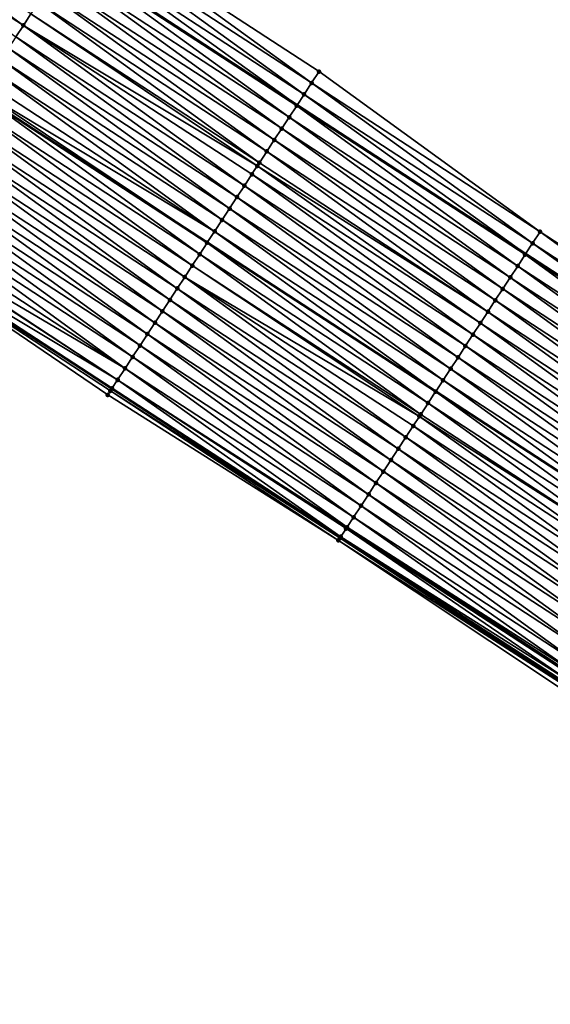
# Model space of a CAD drawing. Header units: feet. Extents: x 2017424 to 2024169, y 808042 to 818730.
# Tile 277 of 329: x 2021998 to 2022037, y 814709 to 814782. Entities that reach past the tile are written whole.
import ezdxf

# ---------------------------------------------------------------- set-up
doc = ezdxf.new("R2010")
doc.units = ezdxf.units.FT
doc.header["$MEASUREMENT"] = 0
for name, color, linetype, lineweight in [('EP_Travel Lane', 172, 'Continuous', 53), ('NB-Road Shots', 141, 'Continuous', 100), ('NB-Road X-Section', 40, 'Continuous', 13), ('STRIPING', 60, 'Continuous', 53)]:
    doc.layers.add(name, color=color, linetype=linetype, lineweight=lineweight)
doc.layers.add('I-77-MM15-17_NB-Surface-BORDER', color=7, linetype='Continuous')
doc.layers.add('I-77-MM15-17_NB-Surface-TIN', color=7, linetype='Continuous')

msp = doc.modelspace()

# ---------------------------------------------------------------- linework, layer by layer
at = {"layer": 'EP_Travel Lane'}
for points in [[(2021950.970670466, 814819.0318520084, 256.9334546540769), (2021967.732492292, 814808.1415448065, 257.5989318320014), (2021984.49761248, 814797.2278446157, 258.2768970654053), (2022001.242438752, 814786.3128627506, 258.9653765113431), (2022017.98713762, 814775.3979639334, 259.6582331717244), (2022034.73115065, 814764.4835121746, 260.374647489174), (2022051.475021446, 814753.5691531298, 261.0959491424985), (2022068.218888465, 814742.6547965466, 261.8173790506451), (2022084.962960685, 814731.7403062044, 262.5317610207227), (2022101.706705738, 814720.8260291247, 263.257380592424), (2022118.450970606, 814709.9114132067, 263.9651455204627), (2022135.195427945, 814698.9966718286, 264.6662974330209), (2022151.961600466, 814688.0564899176, 265.4188347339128), (2022168.693784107, 814677.128610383, 266.2087784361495), (2022185.426256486, 814666.2005422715, 266.9890579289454), (2022202.158210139, 814655.2728129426, 267.786702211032), (2022218.89143638, 814644.3442524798, 268.5417458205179), (2022235.625468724, 814633.4151655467, 269.2698030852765), (2022252.36064787, 814622.4853296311, 269.9594734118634), (2022269.095142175, 814611.5559409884, 270.6720673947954), (2022285.82938041, 814600.6267195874, 271.3932336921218), (2022302.562836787, 814589.6980088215, 272.1405745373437), (2022319.226621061, 814578.8345948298, 273.0149157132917), (2022335.973671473, 814567.9339997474, 273.8663470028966)], [(2021937.431189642, 814798.2192257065, 257.3584516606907), (2021954.191731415, 814787.329750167, 258.0685761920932), (2021970.924006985, 814776.4377776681, 258.7426778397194), (2021987.669697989, 814765.5221647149, 259.4003934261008), (2022004.414651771, 814754.6070323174, 260.0834322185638), (2022021.160327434, 814743.6914293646, 260.7416758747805), (2022037.905813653, 814732.7759498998, 261.4064249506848), (2022054.651611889, 814721.860267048, 262.0604581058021), (2022071.396989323, 814710.9448584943, 262.7289448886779), (2022088.143628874, 814700.0286272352, 263.3540781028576), (2022104.889447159, 814689.1129313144, 264.0074203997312), (2022121.634206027, 814678.1979259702, 264.6971567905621), (2022138.33184349, 814667.3023099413, 265.3966227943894), (2022155.066391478, 814656.3728587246, 266.1069986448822), (2022171.800732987, 814645.4435423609, 266.8242843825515), (2022188.53388766, 814634.5150011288, 267.5812997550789), (2022205.268720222, 814623.5853640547, 268.2821472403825), (2022222.004956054, 814612.654810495, 268.9360218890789), (2022238.742355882, 814601.7234967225, 269.5509273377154), (2022255.47831183, 814590.7931259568, 270.2141696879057), (2022272.211714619, 814579.8644226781, 270.9628800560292), (2022288.943159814, 814568.9369979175, 271.7771197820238), (2022305.784364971, 814557.9578870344, 272.5227920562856), (2022322.53496565, 814547.0549810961, 273.2661065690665)]]:
    msp.add_polyline3d(points, dxfattribs=at)
at = {"layer": 'I-77-MM15-17_NB-Surface-BORDER', "color": 3, "linetype": 'Continuous', "lineweight": -3}
for points in [[(2021951.48305417, 814819.819097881, 256.911309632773), (2021968.025621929, 814808.5923792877, 257.5935761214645), (2021985.010787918, 814798.0136014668, 258.2553527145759), (2022002.848714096, 814788.7715046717, 258.88485754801), (2022019.592715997, 814777.8550920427, 259.5707241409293), (2022035.788804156, 814766.1021419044, 260.3174594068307), (2022052.532049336, 814755.1862226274, 261.0293213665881), (2022068.727571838, 814743.4336412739, 261.7954885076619), (2022086.017686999, 814733.3549399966, 262.4823352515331), (2022102.760544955, 814722.4392731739, 263.2074976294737), (2022118.577298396, 814710.104489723, 263.9543048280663), (2022135.70065334, 814699.76989846, 264.63947004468), (2022152.694137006, 814689.1695872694, 265.383963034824)], [(2022154.749880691, 814655.8898142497, 266.0897115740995), (2022138.183491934, 814667.0760041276, 265.3900838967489), (2022121.384247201, 814677.8139927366, 264.6887165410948), (2022104.280824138, 814688.1770487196, 263.9704265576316), (2022087.539006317, 814699.0990455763, 263.3196755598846), (2022070.894145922, 814710.171948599, 262.703329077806), (2022054.423702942, 814721.5106110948, 262.0591899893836), (2022037.643766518, 814732.3735093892, 261.3985224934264), (2022021.015490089, 814743.4690834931, 260.7387064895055), (2022004.108430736, 814754.1367155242, 260.0736327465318), (2021987.585437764, 814765.3928257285, 259.398861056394), (2021970.460050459, 814775.7252711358, 258.7289627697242), (2021953.582709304, 814786.3907948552, 258.043417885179), (2021937.089789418, 814797.6932051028, 257.3496178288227)]]:
    msp.add_polyline3d(points, dxfattribs=at)
at = {"layer": 'I-77-MM15-17_NB-Surface-TIN', "color": 128, "linetype": 'Continuous', "lineweight": -3}
for points in [[(2021997.926766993, 814781.2366191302, 259.1140170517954), (2021981.729433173, 814792.9903813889, 258.4100726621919), (2021981.18264685, 814792.1531088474, 258.4322133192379)], [(2021997.926766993, 814781.2366191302, 259.1140170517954), (2021998.473522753, 814782.0739115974, 259.0929263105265), (2021981.729433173, 814792.9903813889, 258.4100726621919)], [(2021997.380090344, 814780.3992750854, 259.1323900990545), (2021997.926766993, 814781.2366191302, 259.1140170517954), (2021981.18264685, 814792.1531088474, 258.4322133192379)], [(2022019.045511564, 814777.0180920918, 259.6072279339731), (2022002.848714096, 814788.7715046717, 258.88485754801), (2022002.301673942, 814787.9343976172, 258.9157179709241)], [(2022019.045511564, 814777.0180920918, 259.6072279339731), (2022019.592715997, 814777.8550920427, 259.5707241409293), (2022002.848714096, 814788.7715046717, 258.88485754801)], [(2022018.49850901, 814776.1809605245, 259.6367966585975), (2022002.301673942, 814787.9343976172, 258.9157179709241), (2022001.754745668, 814787.0972176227, 258.9427350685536)], [(2022018.49850901, 814776.1809605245, 259.6367966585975), (2022019.045511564, 814777.0180920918, 259.6072279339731), (2022002.301673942, 814787.9343976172, 258.9157179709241)], [(2022001.754745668, 814787.0972176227, 258.9427350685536), (2022001.242438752, 814786.3128627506, 258.9653765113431), (2022017.98713762, 814775.3979639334, 259.6582331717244)], [(2022018.49850901, 814776.1809605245, 259.6367966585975), (2022001.754745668, 814787.0972176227, 258.9427350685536), (2022017.98713762, 814775.3979639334, 259.6582331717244)], [(2022017.404951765, 814774.5064054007, 259.6805487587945), (2022001.207900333, 814786.2599835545, 258.9669029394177), (2022000.661062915, 814785.4227443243, 258.9907988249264)], [(2022017.951699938, 814775.3437028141, 259.659718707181), (2022001.242438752, 814786.3128627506, 258.9653765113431), (2022001.207900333, 814786.2599835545, 258.9669029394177)], [(2022017.404951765, 814774.5064054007, 259.6805487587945), (2022017.951699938, 814775.3437028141, 259.659718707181), (2022001.207900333, 814786.2599835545, 258.9669029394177)], [(2022017.951699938, 814775.3437028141, 259.659718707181), (2022017.98713762, 814775.3979639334, 259.6582331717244), (2022001.242438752, 814786.3128627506, 258.9653765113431)], [(2022016.858167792, 814773.6691313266, 259.7026085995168), (2022000.661062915, 814785.4227443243, 258.9907988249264), (2022000.114203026, 814784.5855197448, 259.0154666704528)], [(2022016.858167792, 814773.6691313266, 259.7026085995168), (2022017.404951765, 814774.5064054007, 259.6805487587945), (2022000.661062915, 814785.4227443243, 258.9907988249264)], [(2022016.311357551, 814772.8318743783, 259.7255708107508), (2022000.114203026, 814784.5855197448, 259.0154666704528), (2021999.567336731, 814783.7482993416, 259.0403545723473)], [(2022016.311357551, 814772.8318743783, 259.7255708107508), (2022016.858167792, 814773.6691313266, 259.7026085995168), (2022000.114203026, 814784.5855197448, 259.0154666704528)], [(2022015.764547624, 814771.9946172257, 259.7485222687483), (2021999.567336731, 814783.7482993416, 259.0403545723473), (2021999.02042993, 814782.9111053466, 259.066633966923)], [(2022015.764547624, 814771.9946172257, 259.7485222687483), (2022016.311357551, 814772.8318743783, 259.7255708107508), (2021999.567336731, 814783.7482993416, 259.0403545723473)], [(2022015.217708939, 814771.1573788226, 259.7724616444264), (2021999.02042993, 814782.9111053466, 259.066633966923), (2021998.473522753, 814782.0739115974, 259.0929263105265)], [(2022015.217708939, 814771.1573788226, 259.7724616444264), (2022015.764547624, 814771.9946172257, 259.7485222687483), (2021999.02042993, 814782.9111053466, 259.066633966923)], [(2022015.068138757, 814770.9283138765, 259.7779842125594), (2021998.473522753, 814782.0739115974, 259.0929263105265), (2021997.926766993, 814781.2366191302, 259.1140170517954)], [(2022015.068138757, 814770.9283138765, 259.7779842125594), (2022015.217708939, 814771.1573788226, 259.7724616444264), (2021998.473522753, 814782.0739115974, 259.0929263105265)], [(2022014.124467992, 814769.4826174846, 259.805348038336), (2021997.926766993, 814781.2366191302, 259.1140170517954), (2021997.380090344, 814780.3992750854, 259.1323900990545)], [(2022014.124467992, 814769.4826174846, 259.805348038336), (2022014.67105345, 814770.3200209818, 259.7901077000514), (2021997.926766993, 814781.2366191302, 259.1140170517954)], [(2022014.67105345, 814770.3200209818, 259.7901077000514), (2022015.068138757, 814770.9283138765, 259.7779842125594), (2021997.926766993, 814781.2366191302, 259.1140170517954)], [(2022013.577934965, 814768.6451798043, 259.8187872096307), (2021997.380090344, 814780.3992750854, 259.1323900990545), (2021996.833430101, 814779.5619203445, 259.1501995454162)], [(2022013.577934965, 814768.6451798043, 259.8187872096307), (2022014.124467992, 814769.4826174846, 259.805348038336), (2021997.380090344, 814780.3992750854, 259.1323900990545)], [(2022013.031265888, 814767.8078308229, 259.8369000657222), (2021996.833430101, 814779.5619203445, 259.1501995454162), (2021996.286640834, 814778.7246497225, 259.1724413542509)], [(2022013.031265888, 814767.8078308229, 259.8369000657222), (2022013.577934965, 814768.6451798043, 259.8187872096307), (2021996.833430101, 814779.5619203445, 259.1501995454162)], [(2022012.484476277, 814766.9705604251, 259.859153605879), (2021996.286640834, 814778.7246497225, 259.1724413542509), (2021995.739780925, 814777.8874251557, 259.1971098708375)], [(2022012.484476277, 814766.9705604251, 259.859153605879), (2022013.031265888, 814767.8078308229, 259.8369000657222), (2021996.286640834, 814778.7246497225, 259.1724413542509)], [(2022011.937705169, 814766.1332779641, 259.8807715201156), (2021995.739780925, 814777.8874251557, 259.1971098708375), (2021995.192931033, 814777.0501940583, 259.2214342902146)], [(2022011.937705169, 814766.1332779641, 259.8807715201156), (2022012.484476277, 814766.9705604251, 259.859153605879), (2021995.739780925, 814777.8874251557, 259.1971098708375)], [(2022019.045511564, 814777.0180920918, 259.6072279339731), (2022035.788804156, 814766.1021419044, 260.3174594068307), (2022019.592715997, 814777.8550920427, 259.5707241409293)], [(2022011.937705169, 814766.1332779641, 259.8807715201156), (2021995.192931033, 814777.0501940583, 259.2214342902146), (2021994.789447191, 814776.4322964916, 259.2368526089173)], [(2022018.49850901, 814776.1809605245, 259.6367966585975), (2022035.241740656, 814765.2650500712, 260.34912185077), (2022019.045511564, 814777.0180920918, 259.6072279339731)], [(2022019.045511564, 814777.0180920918, 259.6072279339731), (2022035.241740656, 814765.2650500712, 260.34912185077), (2022035.788804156, 814766.1021419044, 260.3174594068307)], [(2022010.844408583, 814764.4585529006, 259.9155692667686), (2021994.646202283, 814776.2128839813, 259.2415971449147), (2021994.09959874, 814775.375492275, 259.2574588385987)], [(2022011.391109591, 814765.295881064, 259.8963594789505), (2021994.652468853, 814776.2224826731, 259.2413895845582), (2021994.646202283, 814776.2128839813, 259.2415971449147)], [(2022010.844408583, 814764.4585529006, 259.9155692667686), (2022011.391109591, 814765.295881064, 259.8963594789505), (2021994.646202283, 814776.2128839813, 259.2415971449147)], [(2021994.789447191, 814776.4322964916, 259.2368526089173), (2021994.652468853, 814776.2224826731, 259.2413895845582), (2022011.397376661, 814765.3054823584, 259.8961807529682)], [(2022011.391109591, 814765.295881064, 259.8963594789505), (2022011.397376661, 814765.3054823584, 259.8961807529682), (2021994.652468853, 814776.2224826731, 259.2413895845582)], [(2022011.937705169, 814766.1332779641, 259.8807715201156), (2021994.789447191, 814776.4322964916, 259.2368526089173), (2022011.397376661, 814765.3054823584, 259.8961807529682)], [(2022018.49850901, 814776.1809605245, 259.6367966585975), (2022017.98713762, 814775.3979639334, 259.6582331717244), (2022034.73115065, 814764.4835121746, 260.374647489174)], [(2022018.49850901, 814776.1809605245, 259.6367966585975), (2022034.73115065, 814764.4835121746, 260.374647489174), (2022035.241740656, 814765.2650500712, 260.34912185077)], [(2022010.297705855, 814763.6212258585, 259.934838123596), (2021994.09959874, 814775.375492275, 259.2574588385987), (2021993.55290949, 814774.5381564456, 259.2762647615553)], [(2022010.297705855, 814763.6212258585, 259.934838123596), (2022010.844408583, 814764.4585529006, 259.9155692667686), (2021994.09959874, 814775.375492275, 259.2574588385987)], [(2022017.404951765, 814774.5064054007, 259.6805487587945), (2022034.147994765, 814763.5906179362, 260.3993545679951), (2022017.951699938, 814775.3437028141, 259.659718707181)], [(2022017.951699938, 814775.3437028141, 259.659718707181), (2022034.694802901, 814764.4278762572, 260.3764646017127), (2022017.98713762, 814775.3979639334, 259.6582331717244)], [(2022017.951699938, 814775.3437028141, 259.659718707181), (2022034.147994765, 814763.5906179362, 260.3993545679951), (2022034.694802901, 814764.4278762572, 260.3764646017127)], [(2022034.694802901, 814764.4278762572, 260.3764646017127), (2022034.73115065, 814764.4835121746, 260.374647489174), (2022017.98713762, 814775.3979639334, 259.6582331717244)], [(2022009.751120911, 814762.7838220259, 259.9500607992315), (2021993.55290949, 814774.5381564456, 259.2762647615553), (2021993.006284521, 814773.7007787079, 259.2928624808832)], [(2022009.751120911, 814762.7838220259, 259.9500607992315), (2022010.297705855, 814763.6212258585, 259.934838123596), (2021993.55290949, 814774.5381564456, 259.2762647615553)], [(2022016.858167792, 814773.6691313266, 259.7026085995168), (2022033.601265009, 814762.7533085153, 260.4195519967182), (2022017.404951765, 814774.5064054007, 259.6805487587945)], [(2022017.404951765, 814774.5064054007, 259.6805487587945), (2022033.601265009, 814762.7533085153, 260.4195519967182), (2022034.147994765, 814763.5906179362, 260.3993545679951)], [(2022009.204548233, 814761.9464101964, 259.9648620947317), (2021993.006284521, 814773.7007787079, 259.2928624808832), (2021992.459682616, 814772.8633859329, 259.3086678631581)], [(2022009.204548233, 814761.9464101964, 259.9648620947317), (2022009.751120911, 814762.7838220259, 259.9500607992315), (2021993.006284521, 814773.7007787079, 259.2928624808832)], [(2022016.311357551, 814772.8318743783, 259.7255708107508), (2022033.054546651, 814761.9159916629, 260.4393578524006), (2022016.858167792, 814773.6691313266, 259.7026085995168)], [(2022016.858167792, 814773.6691313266, 259.7026085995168), (2022033.054546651, 814761.9159916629, 260.4393578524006), (2022033.601265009, 814762.7533085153, 260.4195519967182)], [(2022008.65783293, 814761.1090913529, 259.9845629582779), (2021992.459682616, 814772.8633859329, 259.3086678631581), (2021991.913030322, 814772.0260260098, 259.326204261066)], [(2022008.65783293, 814761.1090913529, 259.9845629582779), (2022009.204548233, 814761.9464101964, 259.9648620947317), (2021992.459682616, 814772.8633859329, 259.3086678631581)], [(2022015.764547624, 814771.9946172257, 259.7485222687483), (2022032.507810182, 814761.0786866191, 260.4597859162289), (2022016.311357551, 814772.8318743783, 259.7255708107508)], [(2022016.311357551, 814772.8318743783, 259.7255708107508), (2022032.507810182, 814761.0786866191, 260.4597859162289), (2022033.054546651, 814761.9159916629, 260.4393578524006)], [(2022008.111059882, 814760.2718101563, 260.0062474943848), (2021991.913030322, 814772.0260260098, 259.326204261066), (2021991.366279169, 814771.1887305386, 259.3471367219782)], [(2022008.111059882, 814760.2718101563, 260.0062474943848), (2022008.65783293, 814761.1090913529, 259.9845629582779), (2021991.913030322, 814772.0260260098, 259.326204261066)], [(2022015.217708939, 814771.1573788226, 259.7724616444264), (2022031.961104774, 814760.2413613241, 260.4791469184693), (2022015.764547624, 814771.9946172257, 259.7485222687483)], [(2022015.764547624, 814771.9946172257, 259.7485222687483), (2022031.961104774, 814760.2413613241, 260.4791469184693), (2022032.507810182, 814761.0786866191, 260.4597859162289)], [(2022007.564366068, 814759.4344773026, 260.0252101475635), (2021991.366279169, 814771.1887305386, 259.3471367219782), (2021990.819732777, 814770.3513015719, 259.3610351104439)], [(2022007.564366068, 814759.4344773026, 260.0252101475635), (2022008.111059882, 814760.2718101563, 260.0062474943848), (2021991.366279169, 814771.1887305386, 259.3471367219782)], [(2022014.67105345, 814770.3200209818, 259.7901077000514), (2022031.414508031, 814759.4039651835, 260.4947749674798), (2022015.068138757, 814770.9283138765, 259.7779842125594)], [(2022015.068138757, 814770.9283138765, 259.7779842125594), (2022031.961104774, 814760.2413613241, 260.4791469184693), (2022015.217708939, 814771.1573788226, 259.7724616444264)], [(2022015.068138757, 814770.9283138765, 259.7779842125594), (2022031.414508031, 814759.4039651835, 260.4947749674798), (2022031.961104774, 814760.2413613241, 260.4791469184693)], [(2022007.017908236, 814758.5969905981, 260.0360661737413), (2021990.819732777, 814770.3513015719, 259.3610351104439), (2021990.273292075, 814769.5138036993, 259.3713027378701)], [(2022007.017908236, 814758.5969905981, 260.0360661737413), (2022007.564366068, 814759.4344773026, 260.0252101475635), (2021990.819732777, 814770.3513015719, 259.3610351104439)], [(2022014.124467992, 814769.4826174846, 259.805348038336), (2022030.867991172, 814758.5665169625, 260.5076588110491), (2022014.67105345, 814770.3200209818, 259.7901077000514)], [(2022014.67105345, 814770.3200209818, 259.7901077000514), (2022030.867991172, 814758.5665169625, 260.5076588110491), (2022031.414508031, 814759.4039651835, 260.4947749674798)], [(2022006.471566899, 814757.7594279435, 260.0429202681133), (2021990.273292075, 814769.5138036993, 259.3713027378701), (2021989.72696918, 814768.6762290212, 259.3775233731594)], [(2022006.471566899, 814757.7594279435, 260.0429202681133), (2022007.017908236, 814758.5969905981, 260.0360661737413), (2021990.273292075, 814769.5138036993, 259.3713027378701)], [(2022013.577934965, 814768.6451798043, 259.8187872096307), (2022030.32148306, 814757.7290630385, 260.5202421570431), (2022014.124467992, 814769.4826174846, 259.805348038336)], [(2022014.124467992, 814769.4826174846, 259.805348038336), (2022030.32148306, 814757.7290630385, 260.5202421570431), (2022030.867991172, 814758.5665169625, 260.5076588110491)], [(2022005.925006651, 814756.9220080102, 260.0572945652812), (2021989.72696918, 814768.6762290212, 259.3775233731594), (2021989.180654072, 814767.8386492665, 259.3834765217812)], [(2022005.925006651, 814756.9220080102, 260.0572945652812), (2022006.471566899, 814757.7594279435, 260.0429202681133), (2021989.72696918, 814768.6762290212, 259.3775233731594)], [(2022013.031265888, 814767.8078308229, 259.8369000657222), (2022029.77490797, 814756.8916527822, 260.535126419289), (2022013.577934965, 814768.6451798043, 259.8187872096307)], [(2022013.577934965, 814768.6451798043, 259.8187872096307), (2022029.77490797, 814756.8916527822, 260.535126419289), (2022030.32148306, 814757.7290630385, 260.5202421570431)], [(2022005.37832299, 814756.0846685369, 260.0759084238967), (2021989.180654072, 814767.8386492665, 259.3834765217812), (2021988.634089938, 814767.0012318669, 259.397984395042)], [(2022005.37832299, 814756.0846685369, 260.0759084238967), (2022005.925006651, 814756.9220080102, 260.0572945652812), (2021989.180654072, 814767.8386492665, 259.3834765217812)], [(2022012.484476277, 814766.9705604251, 259.859153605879), (2022029.228233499, 814756.054307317, 260.5534246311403), (2022013.031265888, 814767.8078308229, 259.8369000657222)], [(2022013.031265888, 814767.8078308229, 259.8369000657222), (2022029.228233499, 814756.054307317, 260.5534246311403), (2022029.77490797, 814756.8916527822, 260.535126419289)], [(2022005.37832299, 814756.0846685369, 260.0759084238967), (2021988.634089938, 814767.0012318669, 259.397984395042), (2021988.126212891, 814766.2228756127, 259.4081144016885)], [(2022011.937705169, 814766.1332779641, 259.8807715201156), (2022028.681536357, 814755.2169766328, 260.5725016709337), (2022012.484476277, 814766.9705604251, 259.859153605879)], [(2022012.484476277, 814766.9705604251, 259.859153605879), (2022028.681536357, 814755.2169766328, 260.5725016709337), (2022029.228233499, 814756.054307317, 260.5534246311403)], [(2022004.827245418, 814755.2403580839, 260.0908849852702), (2021988.087656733, 814766.1637291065, 259.4079944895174), (2021987.669697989, 814765.5221647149, 259.4003934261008)], [(2022004.831745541, 814755.2472598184, 260.0908736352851), (2021988.126212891, 814766.2228756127, 259.4081144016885), (2021988.087656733, 814766.1637291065, 259.4079944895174)], [(2022004.827245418, 814755.2403580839, 260.0908849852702), (2022004.831745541, 814755.2472598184, 260.0908736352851), (2021988.087656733, 814766.1637291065, 259.4079944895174)], [(2022004.831745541, 814755.2472598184, 260.0908736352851), (2022005.37832299, 814756.0846685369, 260.0759084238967), (2021988.126212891, 814766.2228756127, 259.4081144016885)], [(2022011.937705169, 814766.1332779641, 259.8807715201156), (2022011.397376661, 814765.3054823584, 259.8961807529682), (2022028.141195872, 814754.3891917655, 260.588368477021)], [(2022011.937705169, 814766.1332779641, 259.8807715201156), (2022028.141195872, 814754.3891917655, 260.588368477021), (2022028.681536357, 814755.2169766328, 260.5725016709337)], [(2022051.984881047, 814754.3491991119, 261.0645834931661), (2022035.788804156, 814766.1021419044, 260.3174594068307), (2022035.241740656, 814765.2650500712, 260.34912185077)], [(2022051.984881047, 814754.3491991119, 261.0645834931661), (2022052.532049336, 814755.1862226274, 261.0293213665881), (2022035.788804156, 814766.1021419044, 260.3174594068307)], [(2021987.585437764, 814765.3928257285, 259.398861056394), (2022004.414651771, 814754.6070323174, 260.0834322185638), (2021987.669697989, 814765.5221647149, 259.4003934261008)], [(2022004.300675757, 814754.432032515, 260.0806169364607), (2022004.414651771, 814754.6070323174, 260.0834322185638), (2021987.585437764, 814765.3928257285, 259.398861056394)], [(2022004.300675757, 814754.432032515, 260.0806169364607), (2021987.585437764, 814765.3928257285, 259.398861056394), (2022004.108430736, 814754.1367155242, 260.0736327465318)], [(2022004.416034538, 814754.6091554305, 260.0834663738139), (2022004.827245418, 814755.2403580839, 260.0908849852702), (2021987.669697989, 814765.5221647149, 259.4003934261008)], [(2022004.416034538, 814754.6091554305, 260.0834663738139), (2021987.669697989, 814765.5221647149, 259.4003934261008), (2022004.414651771, 814754.6070323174, 260.0834322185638)], [(2022010.844408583, 814764.4585529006, 259.9155692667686), (2022027.588257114, 814753.5422402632, 260.6067038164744), (2022011.391109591, 814765.295881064, 259.8963594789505)], [(2022011.391109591, 814765.295881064, 259.8963594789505), (2022028.134927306, 814754.3795885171, 260.5885525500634), (2022011.397376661, 814765.3054823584, 259.8961807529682)], [(2022011.391109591, 814765.295881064, 259.8963594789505), (2022027.588257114, 814753.5422402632, 260.6067038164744), (2022028.134927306, 814754.3795885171, 260.5885525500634)], [(2022028.134927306, 814754.3795885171, 260.5885525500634), (2022028.141195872, 814754.3891917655, 260.588368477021), (2022011.397376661, 814765.3054823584, 259.8961807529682)], [(2022035.241740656, 814765.2650500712, 260.34912185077), (2022034.73115065, 814764.4835121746, 260.374647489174), (2022051.475021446, 814753.5691531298, 261.0959491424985)], [(2022051.984881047, 814754.3491991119, 261.0645834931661), (2022035.241740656, 814765.2650500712, 260.34912185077), (2022051.475021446, 814753.5691531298, 261.0959491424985)], [(2022010.297705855, 814763.6212258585, 259.934838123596), (2022027.041475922, 814752.704964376, 260.6286681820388), (2022010.844408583, 814764.4585529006, 259.9155692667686)], [(2022010.844408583, 814764.4585529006, 259.9155692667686), (2022027.041475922, 814752.704964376, 260.6286681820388), (2022027.588257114, 814753.5422402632, 260.6067038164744)], [(2022050.890920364, 814752.6749070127, 261.1221947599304), (2022034.694802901, 814764.4278762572, 260.3764646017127), (2022034.147994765, 814763.5906179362, 260.3993545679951)], [(2022051.437759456, 814753.5121451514, 261.0982414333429), (2022034.73115065, 814764.4835121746, 260.374647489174), (2022034.694802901, 814764.4278762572, 260.3764646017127)], [(2022050.890920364, 814752.6749070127, 261.1221947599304), (2022051.437759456, 814753.5121451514, 261.0982414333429), (2022034.694802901, 814764.4278762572, 260.3764646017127)], [(2022051.437759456, 814753.5121451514, 261.0982414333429), (2022051.475021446, 814753.5691531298, 261.0959491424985), (2022034.73115065, 814764.4835121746, 260.374647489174)], [(2022009.751120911, 814762.7838220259, 259.9500607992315), (2022026.946580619, 814752.5596041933, 260.631713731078), (2022010.297705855, 814763.6212258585, 259.934838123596)], [(2022010.297705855, 814763.6212258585, 259.934838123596), (2022026.946580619, 814752.5596041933, 260.631713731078), (2022027.041475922, 814752.704964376, 260.6286681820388)], [(2022050.34427799, 814751.8375406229, 261.1393903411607), (2022034.147994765, 814763.5906179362, 260.3993545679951), (2022033.601265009, 814762.7533085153, 260.4195519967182)], [(2022050.34427799, 814751.8375406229, 261.1393903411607), (2022050.890920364, 814752.6749070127, 261.1221947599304), (2022034.147994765, 814763.5906179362, 260.3993545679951)], [(2022009.204548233, 814761.9464101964, 259.9648620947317), (2022025.94840273, 814751.0300936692, 260.6557919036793), (2022009.751120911, 814762.7838220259, 259.9500607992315)], [(2022009.751120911, 814762.7838220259, 259.9500607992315), (2022026.494934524, 814751.8675321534, 260.6423950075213), (2022026.946580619, 814752.5596041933, 260.631713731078)], [(2022009.751120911, 814762.7838220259, 259.9500607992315), (2022025.94840273, 814751.0300936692, 260.6557919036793), (2022026.494934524, 814751.8675321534, 260.6423950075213)], [(2022049.797624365, 814751.0001815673, 261.1569723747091), (2022033.601265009, 814762.7533085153, 260.4195519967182), (2022033.054546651, 814761.9159916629, 260.4393578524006)], [(2022049.797624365, 814751.0001815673, 261.1569723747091), (2022050.34427799, 814751.8375406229, 261.1393903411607), (2022033.601265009, 814762.7533085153, 260.4195519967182)], [(2022008.65783293, 814761.1090913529, 259.9845629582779), (2022025.401789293, 814750.1927084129, 260.6719934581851), (2022009.204548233, 814761.9464101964, 259.9648620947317)], [(2022009.204548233, 814761.9464101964, 259.9648620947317), (2022025.401789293, 814750.1927084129, 260.6719934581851), (2022025.94840273, 814751.0300936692, 260.6557919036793)], [(2022049.250934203, 814750.1628463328, 261.1758095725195), (2022033.054546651, 814761.9159916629, 260.4393578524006), (2022032.507810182, 814761.0786866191, 260.4597859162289)], [(2022049.250934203, 814750.1628463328, 261.1758095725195), (2022049.797624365, 814751.0001815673, 261.1569723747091), (2022033.054546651, 814761.9159916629, 260.4393578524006)], [(2022008.111059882, 814760.2718101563, 260.0062474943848), (2022024.85517518, 814749.3553235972, 260.6882182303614), (2022008.65783293, 814761.1090913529, 259.9845629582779)], [(2022008.65783293, 814761.1090913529, 259.9845629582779), (2022024.85517518, 814749.3553235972, 260.6882182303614), (2022025.401789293, 814750.1927084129, 260.6719934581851)], [(2022048.704315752, 814749.3254643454, 261.1921832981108), (2022032.507810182, 814761.0786866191, 260.4597859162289), (2022031.961104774, 814760.2413613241, 260.4791469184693)], [(2022048.704315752, 814749.3254643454, 261.1921832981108), (2022049.250934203, 814750.1628463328, 261.1758095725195), (2022032.507810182, 814761.0786866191, 260.4597859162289)], [(2022007.564366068, 814759.4344773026, 260.0252101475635), (2022024.308564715, 814748.5179364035, 260.7043176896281), (2022008.111059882, 814760.2718101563, 260.0062474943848)], [(2022008.111059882, 814760.2718101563, 260.0062474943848), (2022024.308564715, 814748.5179364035, 260.7043176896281), (2022024.85517518, 814749.3553235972, 260.6882182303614)], [(2022048.157760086, 814748.4880414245, 261.2064001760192), (2022031.961104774, 814760.2413613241, 260.4791469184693), (2022031.414508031, 814759.4039651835, 260.4947749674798)], [(2022048.157760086, 814748.4880414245, 261.2064001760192), (2022048.704315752, 814749.3254643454, 261.1921832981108), (2022031.961104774, 814760.2413613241, 260.4791469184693)], [(2022007.017908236, 814758.5969905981, 260.0360661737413), (2022023.762261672, 814747.6803487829, 260.7098563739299), (2022007.564366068, 814759.4344773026, 260.0252101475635)], [(2022007.564366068, 814759.4344773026, 260.0252101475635), (2022023.762261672, 814747.6803487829, 260.7098563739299), (2022024.308564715, 814748.5179364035, 260.7043176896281)], [(2022047.611305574, 814747.6505525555, 261.2171421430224), (2022031.414508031, 814759.4039651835, 260.4947749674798), (2022030.867991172, 814758.5665169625, 260.5076588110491)], [(2022047.611305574, 814747.6505525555, 261.2171421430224), (2022048.157760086, 814748.4880414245, 261.2064001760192), (2022031.414508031, 814759.4039651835, 260.4947749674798)], [(2022006.471566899, 814757.7594279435, 260.0429202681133), (2022023.215944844, 814746.8427701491, 260.7158685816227), (2022007.017908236, 814758.5969905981, 260.0360661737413)], [(2022007.017908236, 814758.5969905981, 260.0360661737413), (2022023.215944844, 814746.8427701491, 260.7158685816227), (2022023.762261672, 814747.6803487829, 260.7098563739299)], [(2022047.064930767, 814746.8130117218, 261.2251460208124), (2022030.867991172, 814758.5665169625, 260.5076588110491), (2022030.32148306, 814757.7290630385, 260.5202421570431)], [(2022047.064930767, 814746.8130117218, 261.2251460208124), (2022047.611305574, 814747.6505525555, 261.2171421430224), (2022030.867991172, 814758.5665169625, 260.5076588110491)], [(2022005.925006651, 814756.9220080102, 260.0572945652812), (2022022.669462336, 814746.0052995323, 260.7275723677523), (2022006.471566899, 814757.7594279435, 260.0429202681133)], [(2022006.471566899, 814757.7594279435, 260.0429202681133), (2022022.669462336, 814746.0052995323, 260.7275723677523), (2022023.215944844, 814746.8427701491, 260.7158685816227)], [(2022046.518414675, 814745.9755630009, 261.2380034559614), (2022030.32148306, 814757.7290630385, 260.5202421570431), (2022029.77490797, 814756.8916527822, 260.535126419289)], [(2022046.518414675, 814745.9755630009, 261.2380034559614), (2022047.064930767, 814746.8130117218, 261.2251460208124), (2022030.32148306, 814757.7290630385, 260.5202421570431)], [(2022005.37832299, 814756.0846685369, 260.0759084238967), (2022022.122922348, 814745.1678663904, 260.7412507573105), (2022005.925006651, 814756.9220080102, 260.0572945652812)], [(2022005.925006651, 814756.9220080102, 260.0572945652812), (2022022.122922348, 814745.1678663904, 260.7412507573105), (2022022.669462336, 814746.0052995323, 260.7275723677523)], [(2022045.971698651, 814745.1382446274, 261.2577290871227), (2022029.77490797, 814756.8916527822, 260.535126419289), (2022029.228233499, 814756.054307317, 260.5534246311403)], [(2022045.971698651, 814745.1382446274, 261.2577290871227), (2022046.518414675, 814745.9755630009, 261.2380034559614), (2022029.77490797, 814756.8916527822, 260.535126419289)], [(2022004.831745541, 814755.2472598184, 260.0908736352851), (2022021.639933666, 814744.4278475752, 260.7539383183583), (2022005.37832299, 814756.0846685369, 260.0759084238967)], [(2022005.37832299, 814756.0846685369, 260.0759084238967), (2022021.639933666, 814744.4278475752, 260.7539383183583), (2022022.122922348, 814745.1678663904, 260.7412507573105)], [(2022045.424868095, 814744.3010009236, 261.2813891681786), (2022029.228233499, 814756.054307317, 260.5534246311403), (2022028.681536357, 814755.2169766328, 260.5725016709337)], [(2022045.424868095, 814744.3010009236, 261.2813891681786), (2022045.971698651, 814745.1382446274, 261.2577290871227), (2022029.228233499, 814756.054307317, 260.5534246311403)], [(2022004.416034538, 814754.6091554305, 260.0834663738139), (2022021.187291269, 814743.7328175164, 260.7421475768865), (2022004.827245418, 814755.2403580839, 260.0908849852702)], [(2022004.827245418, 814755.2403580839, 260.0908849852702), (2022021.57642787, 814744.3304035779, 260.753365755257), (2022004.831745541, 814755.2472598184, 260.0908736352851)], [(2022004.827245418, 814755.2403580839, 260.0908849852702), (2022021.187291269, 814743.7328175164, 260.7421475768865), (2022021.57642787, 814744.3304035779, 260.753365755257)], [(2022004.831745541, 814755.2472598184, 260.0908736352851), (2022021.610759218, 814744.3830875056, 260.7537621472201), (2022021.639933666, 814744.4278475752, 260.7539383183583)], [(2022004.831745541, 814755.2472598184, 260.0908736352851), (2022021.57642787, 814744.3304035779, 260.753365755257), (2022021.610759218, 814744.3830875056, 260.7537621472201)], [(2022028.681536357, 814755.2169766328, 260.5725016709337), (2022028.141195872, 814754.3891917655, 260.588368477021), (2022044.884495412, 814743.4732399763, 261.2984080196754)], [(2022045.424868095, 814744.3010009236, 261.2813891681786), (2022028.681536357, 814755.2169766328, 260.5725016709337), (2022044.884495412, 814743.4732399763, 261.2984080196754)], [(2022021.015490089, 814743.4690834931, 260.7387064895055), (2022004.300675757, 814754.432032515, 260.0806169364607), (2022004.108430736, 814754.1367155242, 260.0736327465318)], [(2022021.126865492, 814743.6400669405, 260.7410904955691), (2022004.414651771, 814754.6070323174, 260.0834322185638), (2022004.300675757, 814754.432032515, 260.0806169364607)], [(2022021.015490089, 814743.4690834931, 260.7387064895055), (2022021.126865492, 814743.6400669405, 260.7410904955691), (2022004.300675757, 814754.432032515, 260.0806169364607)], [(2022004.416034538, 814754.6091554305, 260.0834663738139), (2022004.414651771, 814754.6070323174, 260.0834322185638), (2022021.160327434, 814743.6914293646, 260.7416758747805)], [(2022021.126865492, 814743.6400669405, 260.7410904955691), (2022021.160327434, 814743.6914293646, 260.7416758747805), (2022004.414651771, 814754.6070323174, 260.0834322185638)], [(2022004.416034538, 814754.6091554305, 260.0834663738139), (2022021.160327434, 814743.6914293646, 260.7416758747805), (2022021.187291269, 814743.7328175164, 260.7421475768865)], [(2022044.331632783, 814742.6262359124, 261.3140820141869), (2022028.134927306, 814754.3795885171, 260.5885525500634), (2022027.588257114, 814753.5422402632, 260.6067038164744)], [(2022044.878225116, 814743.4636349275, 261.2986055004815), (2022028.141195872, 814754.3891917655, 260.588368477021), (2022028.134927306, 814754.3795885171, 260.5885525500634)], [(2022044.331632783, 814742.6262359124, 261.3140820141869), (2022044.878225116, 814743.4636349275, 261.2986055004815), (2022028.134927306, 814754.3795885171, 260.5885525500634)], [(2022044.878225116, 814743.4636349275, 261.2986055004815), (2022044.884495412, 814743.4732399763, 261.2984080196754), (2022028.141195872, 814754.3891917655, 260.588368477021)], [(2022043.787823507, 814741.7932363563, 261.3316126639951), (2022027.588257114, 814753.5422402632, 260.6067038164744), (2022027.041475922, 814752.704964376, 260.6286681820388)], [(2022043.787823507, 814741.7932363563, 261.3316126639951), (2022044.331632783, 814742.6262359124, 261.3140820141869), (2022027.588257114, 814753.5422402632, 260.6067038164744)], [(2022043.784978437, 814741.7888773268, 261.3316887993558), (2022027.041475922, 814752.704964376, 260.6286681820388), (2022026.946580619, 814752.5596041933, 260.631713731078)], [(2022043.784978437, 814741.7888773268, 261.3316887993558), (2022043.787823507, 814741.7932363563, 261.3316126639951), (2022027.041475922, 814752.704964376, 260.6286681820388)], [(2022043.238475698, 814740.9514198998, 261.3440875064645), (2022026.946580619, 814752.5596041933, 260.631713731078), (2022026.494934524, 814751.8675321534, 260.6423950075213)], [(2022043.238475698, 814740.9514198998, 261.3440875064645), (2022043.784978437, 814741.7888773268, 261.3316887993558), (2022026.946580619, 814752.5596041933, 260.631713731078)], [(2022042.692027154, 814740.1139271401, 261.3546244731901), (2022026.494934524, 814751.8675321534, 260.6423950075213), (2022025.94840273, 814751.0300936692, 260.6557919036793)], [(2022042.692027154, 814740.1139271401, 261.3546244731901), (2022043.238475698, 814740.9514198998, 261.3440875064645), (2022026.494934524, 814751.8675321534, 260.6423950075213)], [(2022042.145513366, 814739.2764769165, 261.3674027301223), (2022025.94840273, 814751.0300936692, 260.6557919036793), (2022025.401789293, 814750.1927084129, 260.6719934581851)], [(2022042.145513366, 814739.2764769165, 261.3674027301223), (2022042.692027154, 814740.1139271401, 261.3546244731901), (2022025.94840273, 814751.0300936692, 260.6557919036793)], [(2022041.599006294, 814738.4390223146, 261.3799502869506), (2022025.401789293, 814750.1927084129, 260.6719934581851), (2022024.85517518, 814749.3553235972, 260.6882182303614)], [(2022041.599006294, 814738.4390223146, 261.3799502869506), (2022042.145513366, 814739.2764769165, 261.3674027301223), (2022025.401789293, 814750.1927084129, 260.6719934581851)], [(2022041.05257934, 814737.6015154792, 261.3897455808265), (2022024.85517518, 814749.3553235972, 260.6882182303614), (2022024.308564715, 814748.5179364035, 260.7043176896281)], [(2022041.05257934, 814737.6015154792, 261.3897455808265), (2022041.599006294, 814738.4390223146, 261.3799502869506), (2022024.85517518, 814749.3553235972, 260.6882182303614)], [(2022040.506375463, 814736.7638632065, 261.3918775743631), (2022024.308564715, 814748.5179364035, 260.7043176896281), (2022023.762261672, 814747.6803487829, 260.7098563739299)], [(2022040.506375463, 814736.7638632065, 261.3918775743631), (2022041.05257934, 814737.6015154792, 261.3897455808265), (2022024.308564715, 814748.5179364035, 260.7043176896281)], [(2022039.960188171, 814735.9262001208, 261.3934398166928), (2022023.762261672, 814747.6803487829, 260.7098563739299), (2022023.215944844, 814746.8427701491, 260.7158685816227)], [(2022039.960188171, 814735.9262001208, 261.3934398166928), (2022040.506375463, 814736.7638632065, 261.3918775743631), (2022023.762261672, 814747.6803487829, 260.7098563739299)], [(2022039.413863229, 814735.0886267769, 261.3997306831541), (2022023.215944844, 814746.8427701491, 260.7158685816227), (2022022.669462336, 814746.0052995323, 260.7275723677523)], [(2022039.413863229, 814735.0886267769, 261.3997306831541), (2022039.960188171, 814735.9262001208, 261.3934398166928), (2022023.215944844, 814746.8427701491, 260.7158685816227)], [(2022038.867506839, 814734.2510739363, 261.4071018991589), (2022022.669462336, 814746.0052995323, 260.7275723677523), (2022022.122922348, 814745.1678663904, 260.7412507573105)], [(2022038.867506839, 814734.2510739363, 261.4071018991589), (2022039.413863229, 814735.0886267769, 261.3997306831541), (2022022.669462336, 814746.0052995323, 260.7275723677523)], [(2022038.480096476, 814733.6571815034, 261.4123207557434), (2022022.122922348, 814745.1678663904, 260.7412507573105), (2022021.639933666, 814744.4278475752, 260.7539383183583)], [(2022038.480096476, 814733.6571815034, 261.4123207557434), (2022038.867506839, 814734.2510739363, 261.4071018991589), (2022022.122922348, 814745.1678663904, 260.7412507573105)], [(2022038.085129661, 814733.05120103, 261.4097180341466), (2022021.57642787, 814744.3304035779, 260.753365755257), (2022021.187291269, 814743.7328175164, 260.7421475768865)], [(2022038.321209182, 814733.413482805, 261.4124555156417), (2022021.610759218, 814744.3830875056, 260.7537621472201), (2022021.57642787, 814744.3304035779, 260.753365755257)], [(2022038.085129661, 814733.05120103, 261.4097180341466), (2022038.321209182, 814733.413482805, 261.4124555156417), (2022021.57642787, 814744.3304035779, 260.753365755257)], [(2022038.376791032, 814733.4987422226, 261.4125481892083), (2022021.639933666, 814744.4278475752, 260.7539383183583), (2022021.610759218, 814744.3830875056, 260.7537621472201)], [(2022038.321209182, 814733.413482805, 261.4124555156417), (2022038.376791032, 814733.4987422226, 261.4125481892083), (2022021.610759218, 814744.3830875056, 260.7537621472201)], [(2022038.376791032, 814733.4987422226, 261.4125481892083), (2022038.480096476, 814733.6571815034, 261.4123207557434), (2022021.639933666, 814744.4278475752, 260.7539383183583)], [(2022037.834964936, 814732.6672013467, 261.4051968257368), (2022021.126865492, 814743.6400669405, 260.7410904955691), (2022021.015490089, 814743.4690834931, 260.7387064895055)], [(2022037.834964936, 814732.6672013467, 261.4051968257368), (2022021.015490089, 814743.4690834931, 260.7387064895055), (2022037.643766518, 814732.3735093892, 261.3985224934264)], [(2022021.126865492, 814743.6400669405, 260.7410904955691), (2022037.905813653, 814732.7759498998, 261.4064249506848), (2022021.160327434, 814743.6914293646, 260.7416758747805)], [(2022037.834964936, 814732.6672013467, 261.4051968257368), (2022037.905813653, 814732.7759498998, 261.4064249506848), (2022021.126865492, 814743.6400669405, 260.7410904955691)], [(2022021.187291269, 814743.7328175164, 260.7421475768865), (2022021.160327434, 814743.6914293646, 260.7416758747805), (2022037.905813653, 814732.7759498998, 261.4064249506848)], [(2022037.956925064, 814732.8544028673, 261.4073109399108), (2022021.187291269, 814743.7328175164, 260.7421475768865), (2022037.905813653, 814732.7759498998, 261.4064249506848)], [(2022037.956925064, 814732.8544028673, 261.4073109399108), (2022038.085129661, 814733.05120103, 261.4097180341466), (2022021.187291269, 814743.7328175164, 260.7421475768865)]]:
    msp.add_3dface(points, dxfattribs=at)
at = {"layer": 'NB-Road Shots', "lineweight": 100}
for p in [(2021997.926766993, 814781.2366191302, 259.1140170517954), (2022019.592715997, 814777.8550920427, 259.5707241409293), (2022019.045511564, 814777.0180920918, 259.6072279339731), (2022018.49850901, 814776.1809605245, 259.6367966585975), (2022017.951699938, 814775.3437028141, 259.659718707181), (2022017.404951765, 814774.5064054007, 259.6805487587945), (2022016.858167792, 814773.6691313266, 259.7026085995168), (2022016.311357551, 814772.8318743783, 259.7255708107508), (2022015.764547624, 814771.9946172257, 259.7485222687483), (2022015.068138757, 814770.9283138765, 259.7779842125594), (2022015.217708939, 814771.1573788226, 259.7724616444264), (2022014.67105345, 814770.3200209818, 259.7901077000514), (2022014.124467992, 814769.4826174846, 259.805348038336), (2022013.577934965, 814768.6451798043, 259.8187872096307), (2022013.031265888, 814767.8078308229, 259.8369000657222), (2022012.484476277, 814766.9705604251, 259.859153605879), (2022011.937705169, 814766.1332779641, 259.8807715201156), (2022035.788804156, 814766.1021419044, 260.3174594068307), (2022011.391109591, 814765.295881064, 259.8963594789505), (2022035.241740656, 814765.2650500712, 260.34912185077), (2022010.844408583, 814764.4585529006, 259.9155692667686), (2022034.694802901, 814764.4278762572, 260.3764646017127), (2022010.297705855, 814763.6212258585, 259.934838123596), (2022034.147994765, 814763.5906179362, 260.3993545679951), (2022009.751120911, 814762.7838220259, 259.9500607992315), (2022033.601265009, 814762.7533085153, 260.4195519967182), (2022009.204548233, 814761.9464101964, 259.9648620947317), (2022033.054546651, 814761.9159916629, 260.4393578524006), (2022008.65783293, 814761.1090913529, 259.9845629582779), (2022032.507810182, 814761.0786866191, 260.4597859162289), (2022008.111059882, 814760.2718101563, 260.0062474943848), (2022031.961104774, 814760.2413613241, 260.4791469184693), (2022007.564366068, 814759.4344773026, 260.0252101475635), (2022031.414508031, 814759.4039651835, 260.4947749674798), (2022007.017908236, 814758.5969905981, 260.0360661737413), (2022030.867991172, 814758.5665169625, 260.5076588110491), (2022006.471566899, 814757.7594279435, 260.0429202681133), (2022030.32148306, 814757.7290630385, 260.5202421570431), (2022005.925006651, 814756.9220080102, 260.0572945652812), (2022029.77490797, 814756.8916527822, 260.535126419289), (2022005.37832299, 814756.0846685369, 260.0759084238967), (2022029.228233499, 814756.054307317, 260.5534246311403), (2022004.827245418, 814755.2403580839, 260.0908849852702), (2022004.827245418, 814755.2403580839, 260.0908849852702), (2022004.831745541, 814755.2472598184, 260.0908736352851), (2022028.681536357, 814755.2169766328, 260.5725016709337), (2022004.108430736, 814754.1367155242, 260.0736327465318), (2022004.300675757, 814754.432032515, 260.0806169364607), (2022004.416034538, 814754.6091554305, 260.0834663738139), (2022028.134927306, 814754.3795885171, 260.5885525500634), (2022027.588257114, 814753.5422402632, 260.6067038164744), (2022027.041475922, 814752.704964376, 260.6286681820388), (2022026.946580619, 814752.5596041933, 260.631713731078), (2022026.494934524, 814751.8675321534, 260.6423950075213), (2022025.94840273, 814751.0300936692, 260.6557919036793), (2022025.401789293, 814750.1927084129, 260.6719934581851), (2022024.85517518, 814749.3553235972, 260.6882182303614), (2022024.308564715, 814748.5179364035, 260.7043176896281), (2022023.762261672, 814747.6803487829, 260.7098563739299), (2022023.215944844, 814746.8427701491, 260.7158685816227), (2022022.669462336, 814746.0052995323, 260.7275723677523), (2022022.122922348, 814745.1678663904, 260.7412507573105), (2022021.57642787, 814744.3304035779, 260.753365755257), (2022021.610759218, 814744.3830875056, 260.7537621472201), (2022021.639933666, 814744.4278475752, 260.7539383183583), (2022021.015490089, 814743.4690834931, 260.7387064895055), (2022021.126865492, 814743.6400669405, 260.7410904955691), (2022021.187291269, 814743.7328175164, 260.7421475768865)]:
    msp.add_point(p, dxfattribs=at)
at = {"layer": 'NB-Road X-Section', "extrusion": (0.8371874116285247, -0.5458123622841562, 0.03472899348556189), "elevation": 1248082.537893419, "flags": 128}
msp.add_lwpolyline([(1786842.937453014, -43111.77193286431), (1786841.937453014, -43111.74105381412), (1786840.937453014, -43111.71402040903), (1786839.937453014, -43111.68983795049), (1786838.937453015, -43111.66592764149), (1786837.937453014, -43111.64124490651), (1786836.937453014, -43111.61634198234), (1786835.937453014, -43111.59004672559), (1786834.937453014, -43111.56373851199), (1786833.937453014, -43111.54263504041), (1786832.937453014, -43111.52425090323), (1786831.937453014, -43111.50643070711), (1786830.937453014, -43111.48417547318), (1786829.937453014, -43111.45949206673), (1786828.937453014, -43111.43515296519), (1786828.199485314, -43111.41972534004), (1786827.937453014, -43111.41497794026), (1786826.937453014, -43111.39910667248), (1786825.937453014, -43111.38028939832), (1786824.937453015, -43111.36368166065), (1786823.937453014, -43111.3478667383), (1786822.937453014, -43111.33031975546), (1786821.937453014, -43111.30937465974), (1786820.937453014, -43111.29546788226), (1786819.937453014, -43111.28519405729), (1786818.937453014, -43111.27896966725), (1786817.937453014, -43111.27301292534), (1786816.937453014, -43111.25849629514), (1786816.008056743, -43111.24836017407), (1786816.008056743, -43111.24836017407), (1786815.937453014, -43111.24848015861), (1786815.017390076, -43111.25761910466)], dxfattribs=at)
at = {"layer": 'NB-Road X-Section', "extrusion": (0.8371874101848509, -0.5458123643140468, 0.03472899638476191), "elevation": 1248102.533321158, "flags": 128}
msp.add_lwpolyline([(1786814.615235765, -43111.28090538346), (1786814.967613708, -43111.2739169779), (1786815.178990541, -43111.27106582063), (1786815.932323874, -43111.26364273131), (1786815.932323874, -43111.26364273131), (1786815.940563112, -43111.26365408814), (1786816.940563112, -43111.2786283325), (1786817.940563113, -43111.2972534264), (1786818.940563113, -43111.31163639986), (1786819.940563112, -43111.31849463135), (1786820.940563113, -43111.3293572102), (1786821.940563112, -43111.34833130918), (1786822.940563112, -43111.37002893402), (1786823.940563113, -43111.38974168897), (1786824.940563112, -43111.40455191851), (1786825.940563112, -43111.41978378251), (1786826.940563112, -43111.43906426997), (1786827.940563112, -43111.45828565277), (1786828.940563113, -43111.47388302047), (1786829.940563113, -43111.49551398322), (1786830.940563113, -43111.51778095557), (1786831.940563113, -43111.53590474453), (1786832.940563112, -43111.54935202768), (1786833.940563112, -43111.56460156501), (1786834.666990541, -43111.5767323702), (1786834.940563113, -43111.58225827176), (1786835.940563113, -43111.60621209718), (1786836.940563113, -43111.62917740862), (1786837.940563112, -43111.65215347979), (1786838.940563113, -43111.67422663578), (1786839.940563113, -43111.69506926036), (1786840.940563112, -43111.71800514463), (1786841.940563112, -43111.74759171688), (1786842.940563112, -43111.78411754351)], dxfattribs=at)
at = {"layer": 'NB-Road X-Section', "extrusion": (0.8371874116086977, -0.5458123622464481, 0.03472899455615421), "elevation": 1248122.537884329, "flags": 128}
msp.add_lwpolyline([(1786814.909553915, -43111.30830150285), (1786815.113612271, -43111.30591605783), (1786815.224309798, -43111.30485833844), (1786815.93742707, -43111.29363338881), (1786816.000309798, -43111.29323675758), (1786816.053738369, -43111.2930604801), (1786816.93742707, -43111.30575569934), (1786817.93742707, -43111.31944234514), (1786818.93742707, -43111.33115319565), (1786819.93742707, -43111.3371690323), (1786820.93742707, -43111.34271105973), (1786821.93742707, -43111.35882023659), (1786822.93742707, -43111.375054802), (1786823.93742707, -43111.39126613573), (1786824.93742707, -43111.40467111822), (1786825.763833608, -43111.41535884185), (1786825.93742707, -43111.41840622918), (1786826.93742707, -43111.44038385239), (1786827.93742707, -43111.45854607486), (1786828.93742707, -43111.47460664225), (1786829.93742707, -43111.49369519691), (1786830.93742707, -43111.51200445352), (1786831.93742707, -43111.52689769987), (1786832.93742707, -43111.53948864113), (1786833.93742707, -43111.55238026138), (1786834.93742707, -43111.56801774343), (1786835.93742707, -43111.58739043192), (1786836.93742707, -43111.60783082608), (1786837.93742707, -43111.62764863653), (1786838.93742707, -43111.64785825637), (1786839.93742707, -43111.67076203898), (1786840.93742707, -43111.69812129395), (1786841.93742707, -43111.72980284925)], dxfattribs=at)
at = {"layer": 'STRIPING'}
msp.add_polyline3d([(2021944.398523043, 814808.932801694, 257.1959514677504), (2021961.159329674, 814798.0431540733, 257.8968384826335), (2021977.907872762, 814787.1392797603, 258.5758899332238), (2021994.652468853, 814776.2224826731, 259.2413895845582), (2022011.397376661, 814765.3054823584, 259.8961807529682), (2022028.141195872, 814754.3891917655, 260.588368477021), (2022044.884495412, 814743.4732399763, 261.2984080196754), (2022061.628907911, 814732.5565625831, 261.9702146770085), (2022078.373141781, 814721.6400016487, 262.6481575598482), (2022095.116323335, 814710.7241267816, 263.3622505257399), (2022111.858849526, 814699.8086791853, 264.0988567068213), (2022128.602033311, 814688.8928028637, 264.8128730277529), (2022145.319231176, 814677.9508776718, 265.5433466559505), (2022162.023931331, 814666.9797434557, 266.3116255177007), (2022178.728127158, 814656.0089404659, 267.0968150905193), (2022195.433151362, 814645.0375934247, 267.854227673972), (2022212.139391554, 814634.0654477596, 268.5708659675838), (2022228.847626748, 814623.0919918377, 269.2206084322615), (2022245.556837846, 814612.1178949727, 269.8376265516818), (2022262.265074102, 814601.144438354, 270.4873332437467), (2022278.970785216, 814590.172640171, 271.2217125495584), (2022295.677437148, 814579.2002240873, 271.9245442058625), (2022312.44166627, 814568.2963744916, 272.7562897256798), (2022329.235377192, 814557.4646543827, 273.5597390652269)], dxfattribs=at)

doc.saveas('drawing.dxf')
